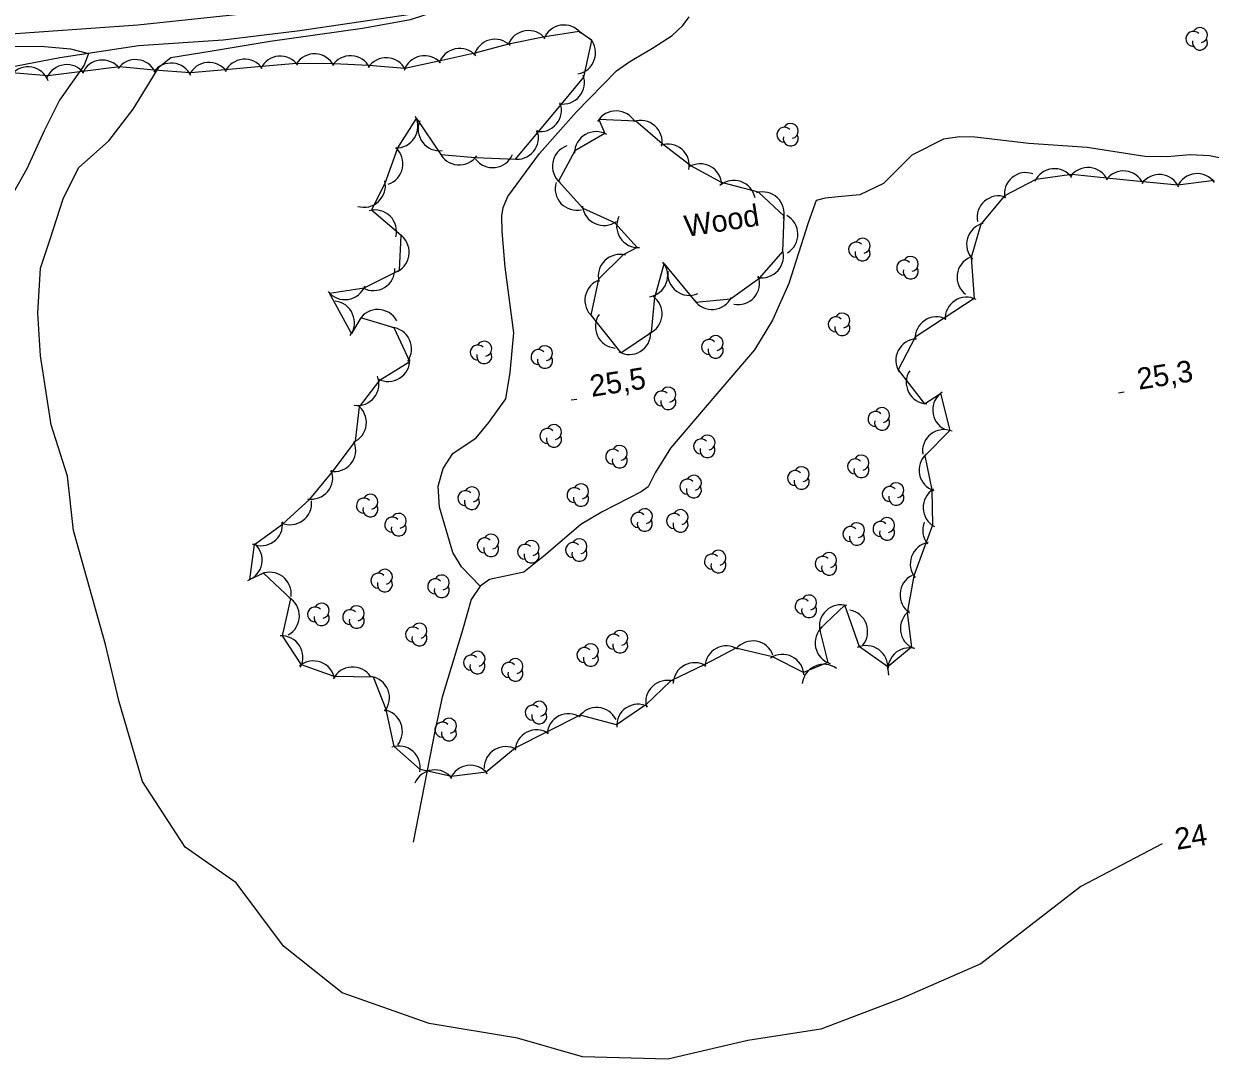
# Model space of a CAD drawing. Extents: x 646142 to 649934, y 5874075 to 5876351.
# Drawn here: x 648962.6 to 649128, y 5875815.9 to 5875960.3 of the extents above; entities that cross this region are included whole.
import ezdxf

# ---------------------------------------------------------------- set-up
doc = ezdxf.new("R2010")
doc.units = 0
for name, color, linetype in [('Niveau 2', 7, 'Continuous'), ('Niveau 21', 7, 'Continuous'), ('Niveau 22', 7, 'Continuous'), ('Niveau 3', 7, 'Continuous'), ('Niveau 4', 7, 'Continuous'), ('Niveau 44', 7, 'Continuous')]:
    doc.layers.add(name, color=color, linetype=linetype)

msp = doc.modelspace()

# ---------------------------------------------------------------- linework, layer by layer
at = {"layer": 'Niveau 2'}
for points in [[(648969.51, 5875889.66), (648968.69, 5875897.27), (648966.4, 5875904.4), (648964.93, 5875914.04), (648964.56, 5875919.99), (648964.91, 5875926.25), (648966.27, 5875930.32), (648968.08, 5875935.94), (648970.23, 5875940.26), (648974.47, 5875944.01), (648977.84, 5875948.43), (648981.47, 5875954.33), (648983.09, 5875955.63), (648988.87, 5875956.55), (648996.94, 5875957.9), (649009.83, 5875959.74), (649016.51, 5875960.91), (649020.39, 5875962.2), (649018.76, 5875962.87), (649012.42, 5875962.43), (649007.78, 5875962.37), (649007.06, 5875963.31)], [(648953.33, 5875957.26), (648965.49, 5875957.17), (648969.13, 5875956.85), (648971.61, 5875956.19), (648971, 5875954.56), (648967.56, 5875949.66), (648965.45, 5875945.4), (648963.03, 5875940.12), (648957.83, 5875930.93)], [(649063.53, 5875818.57), (649052.38, 5875815.95), (649040.48, 5875816.29), (649031.41, 5875818.87), (649019.12, 5875820.92), (649006.98, 5875825.21), (648998.82, 5875831.71), (648992.19, 5875840.56), (648985.1, 5875845.52), (648979.14, 5875854.66), (648975.9, 5875865.78), (648974, 5875873.76), (648969.51, 5875889.66)], [(649121.29, 5875845.97), (649109.99, 5875840.05), (649096.01, 5875829.26), (649084.95, 5875824.43), (649073.72, 5875820.17), (649063.53, 5875818.57)]]:
    msp.add_lwpolyline(points, dxfattribs=at)
at = {"layer": 'Niveau 21'}
msp.add_lwpolyline([(648746.11, 5875949.55), (648761.45, 5875949.4), (648774.92, 5875949.42), (648794.65, 5875949.66), (648807.25, 5875950.3), (648822.78, 5875950.63), (648835.39, 5875951.28), (648849.59, 5875952.3), (648860.57, 5875952.92), (648878.61, 5875954.05), (648896.53, 5875955.17), (648912.27, 5875955.97), (648926.39, 5875956.75), (648944.77, 5875958.03), (648958.77, 5875958.8), (648978.52, 5875960.19), (648999.58, 5875962.4)], dxfattribs=at)
at = {"layer": 'Niveau 22'}
for points in [[(649026.21, 5875881.93), (649023.63, 5875884.61), (649022.41, 5875886.6), (649020.54, 5875892.94), (649020.38, 5875895.84), (649021.08, 5875898.34), (649022.4, 5875900.43), (649025.68, 5875902.58), (649027.45, 5875904.72), (649029.81, 5875908.06), (649030.4, 5875911.72), (649030.93, 5875917.22), (649029.73, 5875926.41), (649029.27, 5875931.36), (649029.25, 5875933.56), (649029.43, 5875934.73), (649030.06, 5875936.23), (649034.49, 5875942.25), (649039.62, 5875948.01), (649045.23, 5875953.77), (649047.08, 5875955.09), (649050.27, 5875956.93), (649052.98, 5875958.71), (649054.48, 5875960.1), (649055.38, 5875961.29)], [(649130.62, 5875941.37), (649127.9, 5875941.94), (649125.23, 5875942.05), (649122.01, 5875941.77), (649118.87, 5875941.84), (649110.87, 5875943.1), (649102.7, 5875943.66), (649095.21, 5875944.5), (649093.11, 5875944.55), (649090.83, 5875944.23), (649086.4, 5875941.99), (649082.48, 5875938.04), (649079.15, 5875936.47), (649076.62, 5875936.25), (649074.32, 5875936.04), (649073.07, 5875935.7), (649071.97, 5875932.58), (649069.28, 5875924.1), (649066.98, 5875919.02), (649064.47, 5875914.85), (649058.92, 5875908.43), (649052.75, 5875901.14), (649050.63, 5875897.7), (649049.65, 5875895.75), (649048.67, 5875895.08), (649043.24, 5875892.28), (649040.27, 5875890.5), (649035.11, 5875886.09), (649032.3, 5875883.87), (649027.51, 5875882.86), (649026.21, 5875881.93), (649024.99, 5875880.08), (649023.76, 5875875.78), (649020.91, 5875866.46), (649019.94, 5875861.95), (649016.87, 5875846.2)]]:
    msp.add_lwpolyline(points, dxfattribs=at)
at = {"layer": 'Niveau 3'}
for p, q in [((649038.92, 5875907.89), (649039.71, 5875908.01)), ((649115.21, 5875908.89), (649116, 5875909.01))]:
    msp.add_line(p, q, dxfattribs=at)
at = {"layer": 'Niveau 4'}
msp.add_lwpolyline([(649051.92, 5875967.91), (649045.11, 5875966.38), (649036.11, 5875964.54), (649024.44, 5875962.81), (649014.93, 5875961.39), (649001.07, 5875959.35), (648990.39, 5875958.06), (648978.61, 5875957.25), (648967.6, 5875955.58), (648950.91, 5875952.36), (648941.31, 5875950.46), (648930.54, 5875948.46), (648917.85, 5875947.82)], dxfattribs=at)
at = {"layer": 'Niveau 44'}
for points in [[(649086.7, 5875883.36), (649085.78, 5875878.21), (649086.35, 5875873.39), (649083.06, 5875870.68), (649079.1, 5875873.47), (649077.05, 5875879.27), (649073.54, 5875875.92), (649074.71, 5875871.25), (649071.32, 5875869.88), (649066.98, 5875872.05), (649061.85, 5875873.29), (649057.57, 5875871.01), (649052.83, 5875868.73), (649049.34, 5875865.36), (649045.25, 5875862.58), (649040.18, 5875863.94), (649035.46, 5875861.55), (649031.13, 5875859.36), (649027.04, 5875856), (649022.23, 5875855.37), (649017.85, 5875856.34), (649014.22, 5875859.56), (649013.1, 5875864.72), (649011.35, 5875869.25), (649005.87, 5875869.33), (649001.3, 5875870.97), (648998.67, 5875875), (648999.82, 5875880.14), (648996.02, 5875883.73), (648994.11, 5875882.84), (648994.74, 5875887.71), (648998.68, 5875890.55), (649002.48, 5875894.06), (649005.58, 5875897.79), (649008.83, 5875902.12), (649009.39, 5875906.94), (649012.27, 5875910.68), (649016.4, 5875913.23), (649014.23, 5875917.95), (649009.57, 5875919.33), (649008.29, 5875917.15), (649005.23, 5875922.75), (649010.03, 5875923.5), (649014.98, 5875925.96), (649015.21, 5875930.81), (649011.08, 5875934.33), (649012.99, 5875938.13), (649014.74, 5875943.04), (649017.34, 5875947.14), (649020.73, 5875942.09), (649025.57, 5875941.69), (649031.17, 5875941.46), (649034.27, 5875945.19), (649037.56, 5875949.14), (649040.67, 5875952.87), (649041.78, 5875958.01), (649040.03, 5875959.27), (649035.23, 5875958.53), (649030.17, 5875957.51), (649025.48, 5875956.23), (649020.48, 5875955.1), (649015.73, 5875954.11), (649010.65, 5875954.5), (649005.8, 5875954.76), (649000.63, 5875954.8)], [(649000.63, 5875954.8), (648995.8, 5875954.37), (648990.67, 5875953.92), (648985.84, 5875953.49), (648980.76, 5875953.86), (648975.93, 5875954.32), (648970.77, 5875953.7), (648965.95, 5875953.07), (648960.95, 5875953.51)], [(649043.61, 5875945.02), (649039.4, 5875942.62), (649037.13, 5875938.4), (649040.54, 5875934.6), (649044.96, 5875932.61), (649048.11, 5875929.12), (649046.18, 5875928.13), (649042.72, 5875924.72), (649041.65, 5875919.71), (649045.83, 5875914.46), (649050.12, 5875917.31), (649050.58, 5875922.15), (649051.89, 5875926.85), (649056.3, 5875921.53), (649061.13, 5875921.96), (649065.21, 5875924.93), (649068.44, 5875928.56), (649068.59, 5875933.51), (649065.05, 5875936.84), (649059.88, 5875938.21), (649055.61, 5875940.51), (649051.59, 5875943.59), (649047.92, 5875946.77), (649042.78, 5875946.98), (649043.61, 5875945.02)], [(649128.56, 5875938.47), (649123.5, 5875937.82), (649118.67, 5875938.3), (649113.55, 5875938.82), (649108.72, 5875939.3), (649103.69, 5875938.63), (649099.31, 5875936.34), (649096.03, 5875932.4), (649094.66, 5875927.75), (649095.11, 5875922.02), (649090.92, 5875919.28), (649086.86, 5875916.62), (649084.48, 5875912.06), (649088.17, 5875907.36), (649090.4, 5875908.8), (649091.72, 5875903.62), (649088.2, 5875900.1), (649089.19, 5875895.35), (649089.29, 5875890.4), (649088.37, 5875887.91), (649086.7, 5875883.36)]]:
    msp.add_lwpolyline(points, dxfattribs=at)
for centre, radius, start, end in [((649032.96, 5875956.39), 3, 38.8266, 158.8046), ((649037.9, 5875957.16), 3, 38.8266, 158.8046), ((649125.67, 5875958.23), 1.05, 44.1154, 269.804), ((649126.57, 5875958.76), 1.05, 282.2692, 149.7263), ((649028.29, 5875955.17), 3, 45.3269, 165.3049), ((649039.31, 5875956.3), 3, 280.652, 40.6299), ((649126.57, 5875957.71), 1.05, 166.9369, 29.6212), ((648998.37, 5875952.83), 3, 35.0692, 155.0471), ((649003.14, 5875953.14), 3, 26.9353, 146.9132), ((649008.13, 5875952.87), 3, 26.9353, 146.9132), ((649013.13, 5875952.6), 3, 26.9353, 146.9132), ((649018.46, 5875952.88), 3, 41.6944, 161.6723), ((649023.36, 5875953.89), 3, 41.6944, 161.6723), ((648963.18, 5875951.33), 3, 20.0394, 140.0173), ((648968.59, 5875951.64), 3, 37.4067, 157.3847), ((648973.54, 5875952.28), 3, 37.4067, 157.3847), ((648978.18, 5875952.34), 3, 24.5785, 144.5564), ((648983.16, 5875951.86), 3, 24.5785, 144.5564), ((648988.41, 5875951.95), 3, 35.0692, 155.0471), ((648993.39, 5875952.39), 3, 35.0692, 155.0471), ((649037.76, 5875952.14), 3, 260.2474, 20.2253), ((649034.56, 5875948.29), 3, 260.2474, 20.2253), ((649014.55, 5875946.03), 3, 267.6319, 27.6099), ((649045.18, 5875945.18), 3, 29.1598, 149.1377), ((649020.57, 5875945.63), 3, 157.233, 277.211), ((649048.6, 5875943.85), 3, 349.0965, 109.0744), ((649068.63, 5875944.86), 1.05, 44.1154, 269.804), ((649069.53, 5875945.39), 1.05, 282.2692, 149.7263), ((649031.36, 5875944.45), 3, 260.2474, 20.2253), ((649042.38, 5875942.29), 3, 59.7175, 179.6954), ((649069.53, 5875944.34), 1.05, 166.9369, 29.6212), ((649012.46, 5875940.82), 3, 288.0901, 48.068), ((649023.3, 5875943.65), 3, 205.2839, 325.2618), ((649039.3, 5875940.47), 3, 109.6399, 229.6179), ((649052.38, 5875940.57), 3, 349.0965, 109.0744), ((649027.97, 5875943.27), 3, 216.9837, 336.9617), ((649056.91, 5875937.81), 3, 1.6664, 121.6443), ((649102.3, 5875936.58), 3, 70.5347, 190.5126), ((649106.29, 5875937.13), 3, 35.9429, 155.9208), ((649110.96, 5875937.3), 3, 24.3275, 144.3054), ((649115.93, 5875936.81), 3, 24.3275, 144.3054), ((649120.91, 5875936.31), 3, 24.3275, 144.3054), ((649126.19, 5875936.44), 3, 36.0981, 156.0761), ((649010.01, 5875937.75), 3, 253.3663, 13.3443), ((649039.69, 5875937.33), 3, 162.898, 282.8759), ((649061.6, 5875935.5), 3, 10.7475, 130.7254), ((649065.61, 5875933.89), 3, 346.6876, 106.6655), ((649098.5, 5875933.33), 3, 70.5347, 190.5126), ((649011.56, 5875931.37), 3, 345.3399, 105.3178), ((649043.47, 5875935.21), 3, 185.7925, 305.7704), ((649048.25, 5875932.12), 3, 153.4313, 273.4093), ((649067.52, 5875930.97), 3, 301.1343, 61.1123), ((649097.04, 5875929.58), 3, 103.5723, 223.5502), ((649013.34, 5875928.47), 3, 297.2516, 57.2295), ((649078.64, 5875928.85), 1.05, 44.1154, 269.804), ((649079.54, 5875929.38), 1.05, 282.2692, 149.7263), ((649045.69, 5875925.17), 3, 74.6315, 194.6095), ((649065.51, 5875927.92), 3, 258.3486, 18.3266), ((649079.54, 5875928.33), 1.05, 166.9369, 29.6212), ((649085.35, 5875926.32), 1.05, 44.1154, 269.804), ((649086.25, 5875926.85), 1.05, 282.2692, 149.7263), ((649095.71, 5875925.01), 3, 112.707, 232.685), ((649011.34, 5875926.13), 3, 241.4922, 1.4701), ((649049.37, 5875925.23), 3, 278.7711, 38.749), ((649055.38, 5875925.46), 3, 173.1664, 293.1444), ((649086.25, 5875925.8), 1.05, 166.9369, 29.6212), ((649043.83, 5875921.78), 3, 109.4078, 229.3857), ((649062.18, 5875924.18), 3, 258.3486, 18.3266), ((649007.36, 5875924.87), 3, 218.8123, 338.7903), ((649005.7, 5875918.66), 3, 323.7106, 83.6885), ((649048.59, 5875919.9), 3, 294.6227, 54.6006), ((649058.56, 5875923.5), 3, 215.0753, 335.0532), ((649094.04, 5875919.21), 3, 63.2596, 183.2375), ((649011.95, 5875917.5), 3, 28.4358, 148.4138), ((649045.28, 5875918.11), 3, 145.5676, 265.5456), ((649075.81, 5875918.42), 1.05, 44.1154, 269.804), ((649076.71, 5875918.95), 1.05, 282.2692, 149.7263), ((649089.86, 5875916.47), 3, 63.2596, 183.2375), ((649013.66, 5875915.01), 3, 325.0789, 85.0568), ((649076.71, 5875917.9), 1.05, 166.9369, 29.6212), ((649026.79, 5875915.03), 1.05, 282.2692, 149.7263), ((649047.01, 5875917.22), 3, 240.8765, 0.8545), ((649058.15, 5875915.27), 1.05, 44.1154, 269.804), ((649059.05, 5875915.8), 1.05, 282.2692, 149.7263), ((649087.17, 5875913.38), 3, 92.1564, 212.1344), ((649025.89, 5875914.5), 1.05, 44.1154, 269.804), ((649026.79, 5875913.98), 1.05, 166.9369, 29.6212), ((649034.36, 5875913.86), 1.05, 44.1154, 269.804), ((649035.26, 5875914.39), 1.05, 282.2692, 149.7263), ((649059.05, 5875914.75), 1.05, 166.9369, 29.6212), ((649013.41, 5875913.45), 3, 241.7317, 1.7097), ((649035.26, 5875913.34), 1.05, 166.9369, 29.6212), ((649009.11, 5875910.1), 3, 261.7253, 21.7033), ((649088.63, 5875910.32), 3, 147.097, 267.0749), ((649052.45, 5875908.62), 1.05, 282.2692, 149.7263), ((649051.55, 5875908.09), 1.05, 44.1154, 269.804), ((649052.45, 5875907.57), 1.05, 166.9369, 29.6212), ((649092.32, 5875906.49), 3, 123.6442, 243.6221), ((649007.36, 5875904.73), 3, 293.3618, 53.3398), ((649081.35, 5875905.23), 1.05, 44.1154, 269.804), ((649082.25, 5875905.76), 1.05, 282.2692, 149.7263), ((649036.51, 5875903.39), 1.05, 282.2692, 149.7263), ((649082.25, 5875904.71), 1.05, 166.9369, 29.6212), ((649035.61, 5875902.86), 1.05, 44.1154, 269.804), ((649036.51, 5875902.34), 1.05, 166.9369, 29.6212), ((649057.92, 5875901.93), 1.05, 282.2692, 149.7263), ((649090.89, 5875900.74), 3, 67.8373, 187.8152), ((649005.87, 5875900.89), 3, 260.252, 20.2299), ((649044.78, 5875899.96), 1.05, 44.1154, 269.804), ((649045.68, 5875900.49), 1.05, 282.2692, 149.7263), ((649057.02, 5875901.4), 1.05, 44.1154, 269.804), ((649057.92, 5875900.88), 1.05, 166.9369, 29.6212), ((649045.68, 5875899.44), 1.05, 166.9369, 29.6212), ((649078.48, 5875898.61), 1.05, 44.1154, 269.804), ((649079.38, 5875899.14), 1.05, 282.2692, 149.7263), ((649090.42, 5875898.09), 3, 131.8411, 251.819), ((649002.67, 5875897.05), 3, 260.252, 20.2299), ((649070.14, 5875896.99), 1.05, 44.1154, 269.804), ((649071.04, 5875897.52), 1.05, 282.2692, 149.7263), ((649079.38, 5875898.09), 1.05, 166.9369, 29.6212), ((649040.28, 5875895.14), 1.05, 282.2692, 149.7263), ((649055.12, 5875895.8), 1.05, 44.1154, 269.804), ((649056.02, 5875896.33), 1.05, 282.2692, 149.7263), ((649071.04, 5875896.47), 1.05, 166.9369, 29.6212), ((649084.24, 5875895.29), 1.05, 282.2692, 149.7263), ((649010.92, 5875893.68), 1.05, 282.2692, 149.7263), ((649024.17, 5875894.18), 1.05, 44.1154, 269.804), ((649025.07, 5875894.71), 1.05, 282.2692, 149.7263), ((649039.38, 5875894.61), 1.05, 44.1154, 269.804), ((649040.28, 5875894.09), 1.05, 166.9369, 29.6212), ((649056.02, 5875895.28), 1.05, 166.9369, 29.6212), ((649083.34, 5875894.76), 1.05, 44.1154, 269.804), ((649084.24, 5875894.24), 1.05, 166.9369, 29.6212), ((649090.98, 5875892.87), 3, 121.6504, 241.6284), ((648999.73, 5875893.49), 3, 245.8379, 5.8158), ((649010.02, 5875893.15), 1.05, 44.1154, 269.804), ((649010.92, 5875892.63), 1.05, 166.9369, 29.6212), ((649025.07, 5875893.66), 1.05, 166.9369, 29.6212), ((649049.18, 5875891.67), 1.05, 282.2692, 149.7263), ((649013.97, 5875890.49), 1.05, 44.1154, 269.804), ((649014.87, 5875891.02), 1.05, 282.2692, 149.7263), ((649048.28, 5875891.14), 1.05, 44.1154, 269.804), ((649049.18, 5875890.62), 1.05, 166.9369, 29.6212), ((649053.26, 5875891.01), 1.05, 44.1154, 269.804), ((649054.16, 5875890.49), 1.05, 166.9369, 29.6212), ((649054.16, 5875891.54), 1.05, 282.2692, 149.7263), ((649082.95, 5875890.43), 1.05, 282.2692, 149.7263), ((648995.68, 5875890.56), 3, 245.8379, 5.8158), ((649014.87, 5875889.97), 1.05, 166.9369, 29.6212), ((649077.85, 5875889.18), 1.05, 44.1154, 269.804), ((649078.75, 5875889.71), 1.05, 282.2692, 149.7263), ((649082.05, 5875889.9), 1.05, 44.1154, 269.804), ((649082.95, 5875889.38), 1.05, 166.9369, 29.6212), ((649090.92, 5875889.72), 3, 157.7861, 219.7307), ((648992.83, 5875885.55), 3, 289.3824, 49.3604), ((649026.86, 5875887.6), 1.05, 44.1154, 269.804), ((649027.76, 5875888.13), 1.05, 282.2692, 149.7263), ((649032.49, 5875886.71), 1.05, 44.1154, 269.804), ((649033.39, 5875887.24), 1.05, 282.2692, 149.7263), ((649039.17, 5875886.95), 1.05, 44.1154, 269.804), ((649040.07, 5875887.48), 1.05, 282.2692, 149.7263), ((649078.75, 5875888.66), 1.05, 166.9369, 29.6212), ((649089.19, 5875885.03), 3, 99.7527, 219.7307), ((649027.76, 5875887.08), 1.05, 166.9369, 29.6212), ((649033.39, 5875886.19), 1.05, 166.9369, 29.6212), ((649040.07, 5875886.43), 1.05, 166.9369, 29.6212), ((649058.54, 5875885.34), 1.05, 44.1154, 269.804), ((649059.44, 5875885.87), 1.05, 282.2692, 149.7263), ((649073.97, 5875885.02), 1.05, 44.1154, 269.804), ((649074.87, 5875885.55), 1.05, 282.2692, 149.7263), ((649059.44, 5875884.82), 1.05, 166.9369, 29.6212), ((649074.87, 5875884.5), 1.05, 166.9369, 29.6212), ((648996.88, 5875880.86), 3, 352.5564, 112.5343), ((649012.04, 5875882.69), 1.05, 44.1154, 269.804), ((649012.94, 5875883.22), 1.05, 282.2692, 149.7263), ((649019.96, 5875881.89), 1.05, 44.1154, 269.804), ((649020.86, 5875882.42), 1.05, 282.2692, 149.7263), ((649087.76, 5875880.71), 3, 116.223, 236.2009), ((649012.94, 5875882.17), 1.05, 166.9369, 29.6212), ((649020.86, 5875881.37), 1.05, 166.9369, 29.6212), ((648998.02, 5875877.75), 3, 299.1039, 59.0818), ((649004.12, 5875878.5), 1.05, 282.2692, 149.7263), ((649071.18, 5875879.1), 1.05, 44.1154, 269.804), ((649072.08, 5875879.63), 1.05, 282.2692, 149.7263), ((649003.22, 5875877.97), 1.05, 44.1154, 269.804), ((649004.12, 5875877.45), 1.05, 166.9369, 29.6212), ((649008.11, 5875877.6), 1.05, 44.1154, 269.804), ((649009.01, 5875878.13), 1.05, 282.2692, 149.7263), ((649072.08, 5875878.58), 1.05, 166.9369, 29.6212), ((649076.52, 5875876.32), 3, 73.6796, 193.6575), ((649077.25, 5875875.61), 3, 320.1757, 80.1537), ((649087.81, 5875876.01), 3, 126.733, 246.7109), ((649009.01, 5875877.08), 1.05, 166.9369, 29.6212), ((649016.86, 5875875.17), 1.05, 44.1154, 269.804), ((649017.76, 5875875.7), 1.05, 282.2692, 149.7263), ((649075.93, 5875873.99), 3, 131.979, 251.957), ((648998.5, 5875872), 3, 332.7759, 92.7538), ((649017.76, 5875874.65), 1.05, 166.9369, 29.6212), ((649044.85, 5875874.17), 1.05, 44.1154, 269.804), ((649045.75, 5875874.7), 1.05, 282.2692, 149.7263), ((649025.85, 5875871.79), 1.05, 282.2692, 149.7263), ((649040.76, 5875872.31), 1.05, 44.1154, 269.804), ((649041.66, 5875872.84), 1.05, 282.2692, 149.7263), ((649045.75, 5875873.65), 1.05, 166.9369, 29.6212), ((649060.54, 5875870.59), 3, 57.9743, 177.9522), ((649064.23, 5875871.28), 3, 20.0016, 139.9796), ((649080.06, 5875870.63), 3, 354.7742, 114.7522), ((649086.07, 5875870.32), 3, 75.3581, 195.336), ((649002.99, 5875868.49), 3, 10.2176, 130.1955), ((649024.95, 5875871.26), 1.05, 44.1154, 269.804), ((649025.85, 5875870.74), 1.05, 166.9369, 29.6212), ((649030.24, 5875870.23), 1.05, 44.1154, 269.804), ((649031.14, 5875870.76), 1.05, 282.2692, 149.7263), ((649041.66, 5875871.79), 1.05, 166.9369, 29.6212), ((649056.12, 5875868.25), 3, 57.9743, 177.9522), ((649068.36, 5875869.39), 3, 3.442, 123.4199), ((649008.43, 5875867.65), 3, 33.6114, 153.5894), ((649031.14, 5875869.71), 1.05, 166.9369, 29.6212), ((649074.12, 5875868.03), 3, 53.5863, 173.5643), ((649010.58, 5875866.35), 3, 321.2228, 81.2008), ((649052.31, 5875865.78), 3, 73.9106, 193.8886), ((649012.39, 5875861.68), 3, 321.2228, 81.2008), ((649033.56, 5875864.29), 1.05, 44.1154, 269.804), ((649034.46, 5875864.82), 1.05, 282.2692, 149.7263), ((649042.47, 5875862), 3, 25.7777, 145.7556), ((649048.25, 5875862.45), 3, 63.6414, 183.6194), ((649020.97, 5875861.91), 1.05, 44.1154, 269.804), ((649021.87, 5875862.44), 1.05, 282.2692, 149.7263), ((649034.46, 5875863.77), 1.05, 166.9369, 29.6212), ((649038.55, 5875861.14), 3, 56.8459, 176.8239), ((649021.87, 5875861.39), 1.05, 166.9369, 29.6212), ((649034.09, 5875858.88), 3, 56.8459, 176.8239), ((649014.87, 5875856.63), 3, 348.3624, 108.3403), ((649029.78, 5875856.54), 3, 60.4823, 180.4602), ((649019.9, 5875853.3), 3, 37.3817, 157.3596), ((649024.86, 5875853.94), 3, 37.3817, 157.3596)]:
    msp.add_arc(centre, radius, start, end, dxfattribs=at)

# ---------------------------------------------------------------- texts
at = {"layer": 'Niveau 2'}
msp.add_text('24', height=3, rotation=9.7512, dxfattribs=at).set_placement((649123.36, 5875845.13))
at = {"layer": 'Niveau 3'}
for s, p in [('25,3 ', (649118.06, 5875909.3)), ('25,5 ', (649041.77, 5875908.3))]:
    msp.add_text(s, height=3, rotation=8.9405, dxfattribs=at).set_placement(p)
at = {"layer": 'Niveau 44'}
msp.add_text('Wood', height=3, rotation=8.9405, dxfattribs=at).set_placement((649054.95, 5875930.6))

doc.saveas('drawing.dxf')
